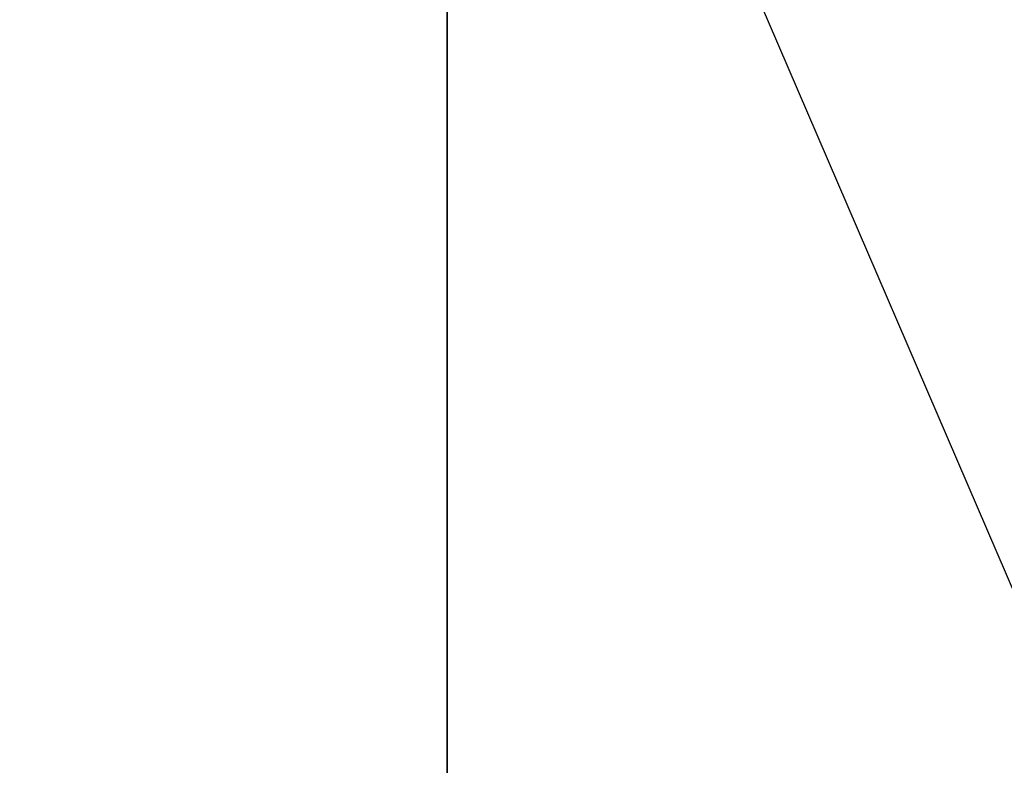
# Model space of a CAD drawing. Extents: x 0 to 80, y 0 to 80.
# Tile 353 of 656: x 9.08502 to 9.08759, y 35.4184 to 35.42034. Entities that reach past the tile are written whole.
import ezdxf

# ---------------------------------------------------------------- set-up
doc = ezdxf.new("R2010")
doc.units = 0
doc.header["$LTSCALE"] = 25.4
doc.layers.get('0').update_dxf_attribs({"color": 13, "linetype": 'CONTINUOUS'})

# ---------------------------------------------------------------- blocks, each defined once
blk = doc.blocks.new('ORBIT-I-KINKIET-20-7806-78')
at = {"color": 7}
for p, q in [((25.4827461, 35.7683601, 303.7221375), (25.5353584, 35.64608, 303.67276)), ((25.4827461, 35.64608, 303.7221375), (25.4827461, 35.7683601, 303.7221375))]:
    blk.add_line(p, q, dxfattribs=at)
mesh = blk.add_polyface(dxfattribs=at)
corners = [(25.4827461, 35.64608, 303.7221375), (24.774519, 35.7683601, 304.1225586), (25.4827461, 35.7683601, 303.7221375)]
mesh.append_faces([[corners[k] for k in face] for face in [(0, 1, 2)]], dxfattribs={"color": 7})
mesh = blk.add_polyface(dxfattribs=at)
corners = [(25.4827461, 35.64608, 303.7221375), (24.774519, 35.64608, 304.1225586), (24.774519, 35.7683601, 304.1225586)]
mesh.append_faces([[corners[k] for k in face] for face in [(0, 1, 2)]], dxfattribs={"color": 7})
mesh = blk.add_polyface(dxfattribs=at)
corners = [(25.9350891, 35.7683601, 344.9284973), (25.2029629, 35.64608, 344.5432434), (25.9350891, 35.64608, 344.9284973)]
mesh.append_faces([[corners[k] for k in face] for face in [(0, 1, 2)]], dxfattribs={"color": 7})
mesh = blk.add_polyface(dxfattribs=at)
corners = [(25.9350891, 35.7683601, 344.9284973), (25.2029629, 35.7683601, 344.5432434), (25.2029629, 35.64608, 344.5432434)]
mesh.append_faces([[corners[k] for k in face] for face in [(0, 1, 2)]], dxfattribs={"color": 7})

msp = doc.modelspace()

# ---------------------------------------------------------------- block references
at = {"color": 0}
msp.add_blockref('ORBIT-I-KINKIET-20-7806-78', (-16.3966141, -0.3460782, -57.5), dxfattribs=at)

doc.saveas('drawing.dxf')
